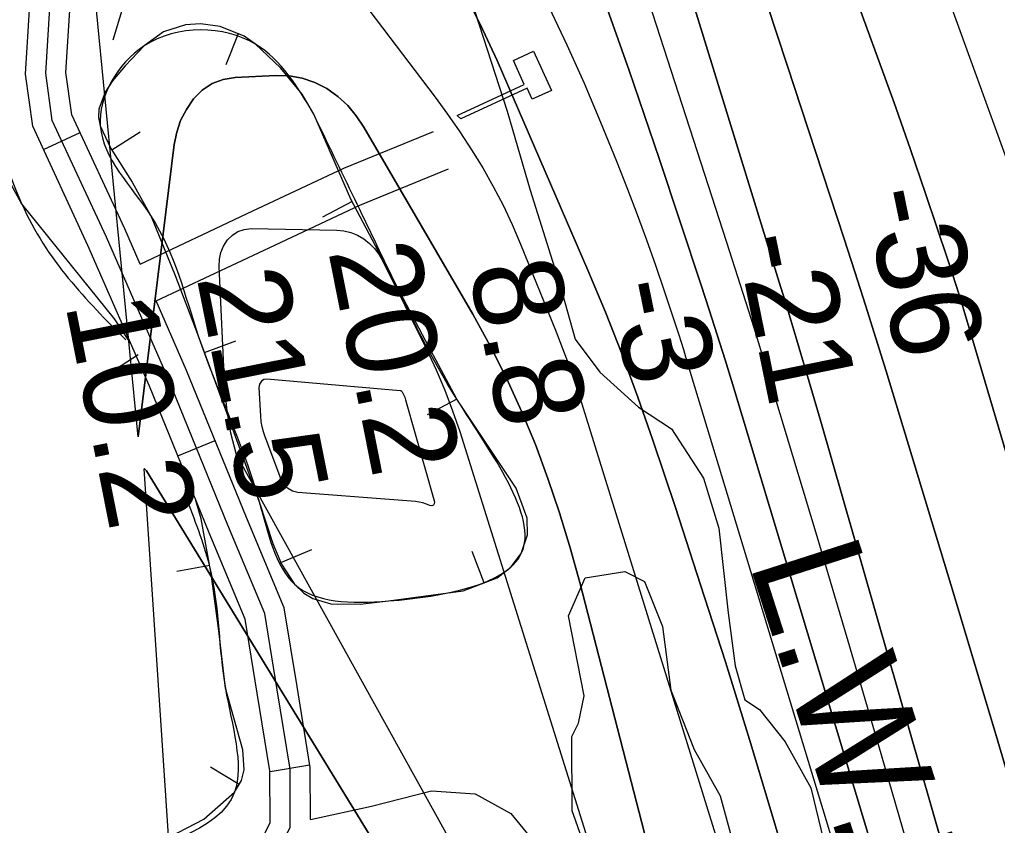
# Model space of a CAD drawing. Extents: x 3625074 to 3663148, y 511451 to 537151.
# Drawn here: x 3631335 to 3632064, y 526871 to 527472 of the extents above; entities that cross this region are included whole.
import ezdxf

# ---------------------------------------------------------------- set-up
doc = ezdxf.new("R2010")
doc.units = 0
for name, color, linetype in [('V-BORW-LINE', 7, 'Continuous'), ('V-CHAN-DOCK', 7, 'Continuous'), ('V-RIVR-EDGE', 7, 'Continuous'), ('V-RIVR-RANG', 7, 'Continuous'), ('V-ROAD-CNTR', 7, 'Continuous'), ('V-SITE-VEGE', 7, 'Continuous'), ('V-TOPO-DPTH', 7, 'Continuous'), ('V-TOPO-MAJR', 7, 'Continuous'), ('V-TOPO-MINR', 7, 'Continuous'), ('V-TOPO-WATR', 7, 'Continuous'), ('V-TOPO-WATR-IDEN', 7, 'Continuous')]:
    doc.layers.add(name, color=color, linetype=linetype)

msp = doc.modelspace()

# ---------------------------------------------------------------- linework, layer by layer
at = {"layer": 'V-BORW-LINE'}
for p, q in [((3631498.46, 527460.92), (3631489.13, 527437.72)), ((3631404.17, 527374.52), (3631425.3, 527387.87)), ((3631583.39, 527335.94), (3631561.27, 527324.29)), ((3631473.23, 527223.47), (3631496.69, 527232.13)), ((3631423.8, 527221.63), (3631402.85, 527207.98)), ((3631661.36, 527188.71), (3631639.31, 527176.92)), ((3631530.25, 527066.98), (3631553.26, 527076.73)), ((3631681.79, 527051.95), (3631672.76, 527075.27)), ((3631477.18, 527064.8), (3631452.59, 527060.27)), ((3631499.06, 526901.57), (3631477.72, 526914.59))]:
    msp.add_line(p, q, dxfattribs=at)
for points in [[(3631554.7, 527401.08), (3631546.01, 527415.86), (3631529.91, 527435.65), (3631511.38, 527453.09), (3631502.76, 527459.19), (3631484.9, 527466.36), (3631470.21, 527468.31), (3631459.02, 527467.56), (3631442.82, 527462.42), (3631428.38, 527451.94), (3631414.07, 527437.08), (3631404.74, 527425.88), (3631399.27, 527417.48), (3631394.62, 527404.89), (3631394.32, 527398.61), (3631395.63, 527392.34), (3631403.53, 527375.53), (3631419.42, 527350.36), (3631433.54, 527324.81), (3631451.32, 527280.88), (3631468.66, 527235.88), (3631491.48, 527174.05), (3631514.15, 527112.16), (3631524.24, 527081.15), (3631530.7, 527065.9), (3631540.34, 527050.9), (3631547.22, 527044.17), (3631554.1, 527040.1), (3631567.51, 527036.29), (3631589.29, 527036.02), (3631610.44, 527038.41), (3631666.17, 527045.91), (3631691.41, 527055.68), (3631701.57, 527063.44), (3631709.42, 527073.65), (3631714.07, 527087.59), (3631713.69, 527100.08), (3631705.45, 527122.38), (3631661.38, 527188.67), (3631637.92, 527232.53), (3631614.68, 527276.53), (3631582.43, 527337.75), (3631554.7, 527401.08)], [(3631417.8, 527230.84), (3631406.33, 527248.44), (3631336.98, 527334.41), (3631328.04, 527350.77), (3631316.75, 527376.94), (3631309.44, 527389.23), (3631299.38, 527400.04), (3631291.89, 527404.77), (3631284.81, 527407.17), (3631271.59, 527408.18), (3631250.96, 527404.52), (3631231.23, 527398.48), (3631188.17, 527384.92), (3631145.68, 527369), (3631112.89, 527354.51), (3631080.74, 527338.84)], [(3631302.57, 526791.26), (3631394.93, 526840.67), (3631447.33, 526862.58), (3631472.68, 526875.76), (3631495.56, 526895.84), (3631500.89, 526904.57), (3631502.9, 526912.64), (3631501.96, 526927.47), (3631488.87, 526973.37), (3631483.87, 527016.03), (3631478.31, 527058.66), (3631470.77, 527099.66), (3631466.77, 527113.2)]]:
    msp.add_lwpolyline(points, dxfattribs=at)
for points in [[(3631554.7, 527401.08), (3631614.68, 527276.53), (3631661.38, 527188.67), (3631709.42, 527073.65), (3631610.44, 527038.41), (3631540.34, 527050.9), (3631514.15, 527112.16), (3631468.66, 527235.88), (3631433.54, 527324.81), (3631395.63, 527392.34), (3631428.38, 527451.94), (3631511.38, 527453.09), (3631554.7, 527401.08)], [(3631080.74, 527338.84), (3631145.68, 527369), (3631231.23, 527398.48), (3631299.38, 527400.04), (3631336.98, 527334.41), (3631414.61, 527232.97)], [(3631461.6, 527109.99), (3631478.31, 527058.66), (3631488.87, 526973.37), (3631495.56, 526895.84), (3631394.93, 526840.67), (3631209.96, 526742.42), (3630951.95, 526645.55), (3630828.43, 526574.94), (3630771.29, 526644.63), (3630731.13, 526688.86), (3630681.2, 526790.41), (3630607.55, 526957.13), (3630583.6, 527107.02), (3630755.76, 527189), (3630946.71, 527280.77), (3631080.74, 527338.84)]]:
    msp.add_spline(points, degree=3, dxfattribs=at)
at = {"layer": 'V-CHAN-DOCK'}
msp.add_lwpolyline([(3631661.56, 527400.16), (3631711.52, 527423.24), (3631703.47, 527441.03), (3631718.61, 527447.89), (3631731.81, 527418.77), (3631717.46, 527412.27), (3631713.72, 527420.49), (3631664.28, 527397.61), (3631661.56, 527400.16)], dxfattribs=at)
at = {"layer": 'V-RIVR-EDGE'}
msp.add_lwpolyline([(3631672.01, 527486.29), (3631698.82, 527403.38), (3631716.08, 527344.51), (3631738.12, 527274.22), (3631749.43, 527233.37), (3631767.98, 527208.71), (3631796.73, 527182.82), (3631821.3, 527166.55), (3631845.22, 527129.87), (3631856.54, 527092.62), (3631863.59, 527029.57), (3631868.89, 526989.94), (3631876.03, 526964.71), (3631886.82, 526957.48), (3631905.97, 526933.42), (3631925.1, 526899.15), (3631934.61, 526860.11)], dxfattribs=at)
at = {"layer": 'V-ROAD-CNTR'}
for p, q in [((3631353.29, 527374.75), (3631380.5, 527387.38)), ((3631453.39, 527146.5), (3631481.18, 527157.8)), ((3631522.14, 526911.36), (3631551.75, 526916.18))]:
    msp.add_line(p, q, dxfattribs=at)
for points in [[(3630815.98, 526562.15), (3630852.92, 526576.95), (3631064.86, 526672), (3631118.74, 526691.01), (3631165.42, 526724.2), (3631214.22, 526743.16), (3631338.17, 526789.21), (3631424.77, 526819.55), (3631487.45, 526832.5), (3631510.46, 526849.1), (3631522.19, 526873.27), (3631522.05, 526911.92), (3631512.64, 526969.75), (3631503.65, 527024.85), (3631476.75, 527089.05), (3631432.31, 527198.35), (3631386.45, 527303.3), (3631345.28, 527392), (3631339.88, 527430.95), (3631344.27, 527503.02), (3631470.33, 527554.46), (3631540.07, 527549.76), (3631599.16, 527529.45)], [(3631219.55, 526729.14), (3631343.26, 526775.1), (3631428.79, 526805.06), (3631493.63, 526818.46), (3631522.3, 526839.15), (3631537.21, 526869.85), (3631537.04, 526913.16), (3631527.45, 526972.16), (3631518.17, 527029.02), (3631490.62, 527094.77), (3631446.13, 527204.18), (3631400.13, 527309.46), (3631359.83, 527396.29), (3631354.94, 527431.53), (3631358.67, 527492.69), (3631472.78, 527539.26), (3631537.08, 527534.93), (3631594.29, 527515.26)], [(3631425.26, 527289.4), (3631413.8, 527315.62), (3631374.38, 527400.57), (3631370, 527432.1), (3631373.06, 527482.37), (3631475.23, 527524.06), (3631534.08, 527520.1), (3631589.41, 527501.08)], [(3631425.26, 527289.4), (3631505.03, 527326.94), (3631577.06, 527360.79), (3631643.84, 527388.18)], [(3631437.28, 527261.9), (3631517.8, 527299.79), (3631589.14, 527333.32), (3631655.23, 527360.43)], [(3631552.18, 526875.49), (3631552.04, 526914.4), (3631542.25, 526974.57), (3631532.69, 527033.18), (3631504.48, 527100.5), (3631459.95, 527210.01), (3631437.28, 527261.9)], [(3631552.18, 526875.49), (3631597.71, 526885.46), (3631642.36, 526897.02), (3631675.01, 526894.73), (3631701.55, 526880.1), (3631725, 526851.4), (3631756.29, 526773.51), (3631789.92, 526674.37), (3631820.73, 526557.78), (3631858.61, 526421.84), (3631906.02, 526232.64), (3631922.83, 526104.46), (3631943.41, 525969.7), (3631969.02, 525871.24), (3631989.92, 525812.11)]]:
    msp.add_lwpolyline(points, dxfattribs=at)
at = {"layer": 'V-SITE-VEGE'}
msp.add_lwpolyline([(3631776.66, 526799.24), (3631747.26, 526881.96), (3631746.98, 526937.46), (3631751.97, 526947.21), (3631756.25, 526967.57), (3631744.59, 527027.26), (3631757.1, 527055.7), (3631786.53, 527060.32), (3631801.15, 527052.83), (3631814.7, 527019.24), (3631820.77, 526971.84), (3631838.3, 526927.6), (3631857.55, 526893.14), (3631870.95, 526844.04)], dxfattribs=at)
at = {"layer": 'V-TOPO-DPTH'}
for points in [[(3631686.12, 527974.28), (3631902.6, 527272.72), (3631906.45, 527260.18), (3631910.27, 527247.64), (3631914.05, 527235.09), (3631917.81, 527222.52), (3631921.53, 527209.95), (3631925.23, 527197.37), (3631928.89, 527184.78), (3631932.53, 527172.18), (3632155.39, 526395.73), (3632165, 526361.9), (3632174.48, 526328.03), (3632183.77, 526294.1), (3632192.93, 526260.14), (3632201.9, 526226.13), (3632210.75, 526192.09), (3632219.4, 526158), (3632227.93, 526123.87), (3632370.26, 525547.32)], [(3632370.26, 525547.32), (3632227.93, 526123.87), (3632219.4, 526158), (3632210.75, 526192.09), (3632201.9, 526226.13), (3632192.93, 526260.14), (3632183.77, 526294.1), (3632174.48, 526328.03), (3632165, 526361.9), (3632155.39, 526395.73), (3631932.53, 527172.18), (3631928.89, 527184.78), (3631925.23, 527197.37), (3631921.53, 527209.95), (3631917.81, 527222.52), (3631914.05, 527235.09), (3631910.27, 527247.64), (3631906.45, 527260.18), (3631902.6, 527272.72), (3631686.12, 527974.28)], [(3632269.65, 525753.52), (3632251.07, 525827.45), (3632232.26, 525901.33), (3632133.6, 526285.55), (3632129.62, 526300.85), (3632125.57, 526316.14), (3632121.41, 526331.39), (3632117.19, 526346.63), (3632075.43, 526495.41), (3632050.02, 526584.94), (3632024.27, 526674.38), (3631998.01, 526763.67), (3631971.41, 526852.86), (3631866.99, 527199.28), (3631861.29, 527217.94), (3631855.48, 527236.57), (3631849.51, 527255.15), (3631843.45, 527273.69), (3631812.15, 527368.12), (3631789.77, 527433.65), (3631766.62, 527498.89), (3631742.3, 527563.7), (3631717.2, 527628.24), (3631629.3, 527848.38)], [(3631629.3, 527848.38), (3631717.2, 527628.24), (3631742.3, 527563.7), (3631766.62, 527498.89), (3631789.77, 527433.65), (3631812.15, 527368.12), (3631843.45, 527273.69), (3631849.51, 527255.15), (3631855.48, 527236.57), (3631861.29, 527217.94), (3631866.99, 527199.28), (3631971.41, 526852.86), (3631998.01, 526763.67), (3632024.27, 526674.38), (3632050.02, 526584.94), (3632075.43, 526495.41), (3632117.19, 526346.63), (3632121.41, 526331.39), (3632125.57, 526316.14), (3632129.62, 526300.85), (3632133.6, 526285.55), (3632232.26, 525901.33), (3632251.07, 525827.45), (3632269.65, 525753.52)], [(3631790.9, 527794.72), (3631819.99, 527705.38), (3631849.13, 527616.06), (3631878.34, 527526.76), (3631907.59, 527437.47), (3631950.05, 527308.04), (3631958.03, 527283.46), (3631965.9, 527258.84), (3631973.61, 527234.17), (3631981.22, 527209.47), (3632032.08, 527042.36), (3632064.64, 526933.96), (3632096.65, 526825.41), (3632127.86, 526716.61), (3632158.52, 526607.67), (3632221.19, 526381.78), (3632226.64, 526361.91), (3632232, 526342.02), (3632237.23, 526322.1), (3632242.39, 526302.15), (3632310.64, 526034.43), (3632333.87, 525942.63), (3632356.9, 525850.78), (3632379.6, 525758.85)], [(3632379.6, 525758.85), (3632356.9, 525850.78), (3632333.87, 525942.63), (3632310.64, 526034.43), (3632242.39, 526302.15), (3632237.23, 526322.1), (3632232, 526342.02), (3632226.64, 526361.91), (3632221.19, 526381.78), (3632158.52, 526607.67), (3632127.86, 526716.61), (3632096.65, 526825.41), (3632064.64, 526933.96), (3632032.08, 527042.36), (3631981.22, 527209.47), (3631973.61, 527234.17), (3631965.9, 527258.84), (3631958.03, 527283.46), (3631950.05, 527308.04), (3631907.59, 527437.47), (3631878.34, 527526.76), (3631849.13, 527616.06), (3631819.99, 527705.38), (3631790.9, 527794.72)], [(3631846.11, 527791.38), (3631869.36, 527727.64), (3631892.76, 527663.96), (3631916.38, 527600.36), (3631940.15, 527536.81), (3631962.44, 527477.53), (3631974.99, 527443.6), (3631987.31, 527409.58), (3631999.26, 527375.44), (3632010.97, 527341.21), (3632027.36, 527292.45), (3632030.64, 527282.52), (3632033.85, 527272.56), (3632036.95, 527262.57), (3632039.98, 527252.56), (3632237.5, 526586.03)], [(3632237.5, 526586.03), (3632039.98, 527252.56), (3632036.95, 527262.57), (3632033.85, 527272.56), (3632030.64, 527282.52), (3632027.36, 527292.45), (3632010.97, 527341.21), (3631999.26, 527375.44), (3631987.31, 527409.58), (3631974.99, 527443.6), (3631962.44, 527477.53), (3631940.15, 527536.81), (3631916.38, 527600.36), (3631892.76, 527663.96), (3631869.36, 527727.64), (3631846.11, 527791.38)], [(3631940.13, 526327.32), (3631753, 527052.03), (3631745.78, 527078.07), (3631737.96, 527103.93), (3631729.24, 527129.49), (3631719.91, 527154.86), (3631709.56, 527179.8), (3631698.44, 527204.38), (3631686.18, 527228.41), (3631673.16, 527252.08), (3631592.14, 527391.48), (3631586.42, 527399.83), (3631580.01, 527407.49), (3631572.54, 527414.14), (3631564.37, 527420.11), (3631555.41, 527424.61), (3631546.14, 527427.94), (3631536.42, 527429.53), (3631526.4, 527429.96), (3631496.2, 527428.46), (3631487.2, 527426.81), (3631478.89, 527423.82), (3631471.61, 527418.82), (3631465.02, 527412.47), (3631459.78, 527404.64), (3631455.49, 527396.4), (3631452.61, 527387.58), (3631450.68, 527378.35), (3631423.82, 527160.64), (3631374.05, 527669.51)], [(3632047.11, 526370.74), (3631896.87, 526877.36), (3631879.4, 526935.22), (3631861.53, 526992.95), (3631843.07, 527050.49), (3631824.23, 527107.91), (3631807.44, 527158.21), (3631796.28, 527190.23), (3631784.59, 527222.05), (3631772.07, 527253.55), (3631759.02, 527284.85), (3631691.51, 527440.95), (3631678.86, 527468.11), (3631665.23, 527494.73)], [(3631665.23, 527494.73), (3631678.86, 527468.11), (3631691.51, 527440.95), (3631759.02, 527284.85), (3631772.07, 527253.55), (3631784.59, 527222.05), (3631796.28, 527190.23), (3631807.44, 527158.21), (3631824.23, 527107.91), (3631843.07, 527050.49), (3631861.53, 526992.95), (3631879.4, 526935.22), (3631896.87, 526877.36), (3632047.11, 526370.74)], [(3631744.33, 524499.3), (3631738.34, 524531.55), (3631606, 525245.29), (3631603.19, 525260.92), (3631600.48, 525276.56), (3631597.94, 525292.23), (3631595.5, 525307.91), (3631576.05, 525437.57), (3631564.52, 525518.17), (3631553.7, 525598.86), (3631543.97, 525679.68), (3631534.96, 525760.6), (3631495.01, 526142.87), (3631494.04, 526152.61), (3631493.15, 526162.35), (3631492.37, 526172.1), (3631491.65, 526181.86), (3631488.1, 526234.17), (3631428.38, 527136.87)], [(3631428.38, 527136.87), (3631428.6, 527136.82), (3631429.36, 527136.14), (3631429.95, 527135.29), (3631699.29, 526695.9), (3631716.49, 526664.74), (3631730.81, 526632.15), (3631743.21, 526598.61), (3631838.43, 526300.02), (3631846.24, 526275.06), (3631853.85, 526250.05), (3631861.19, 526224.95), (3631868.34, 526199.8), (3631875.16, 526175.28), (3631834.19, 526166.95)]]:
    msp.add_lwpolyline(points, dxfattribs=at)
at = {"layer": 'V-TOPO-MAJR'}
msp.add_lwpolyline([(3631920.93, 527783.56), (3631948.17, 527706.96), (3631975.7, 527630.45), (3632086.99, 527323.85), (3632093.78, 527304.93), (3632100.49, 527285.99), (3632107.08, 527267.01), (3632113.59, 527247.99), (3632120, 527228.95), (3632126.38, 527209.89), (3632132.7, 527190.81), (3632138.97, 527171.72), (3632185.61, 527029.14), (3632214.74, 526940.63), (3632244.09, 526852.18)], dxfattribs=at)
at = {"layer": 'V-TOPO-MINR'}
for points in [[(3631686.12, 527974.28), (3631902.6, 527272.72), (3631906.45, 527260.18), (3631910.27, 527247.64), (3631914.05, 527235.09), (3631917.81, 527222.52), (3631921.53, 527209.95), (3631925.23, 527197.37), (3631928.89, 527184.78), (3631932.53, 527172.18), (3632155.39, 526395.73), (3632165, 526361.9), (3632174.48, 526328.03), (3632183.77, 526294.1), (3632192.93, 526260.14), (3632201.9, 526226.13), (3632210.75, 526192.09), (3632219.4, 526158), (3632227.93, 526123.87), (3632370.26, 525547.32)], [(3631629.3, 527848.38), (3631717.2, 527628.24), (3631742.3, 527563.7), (3631766.62, 527498.89), (3631789.77, 527433.65), (3631812.15, 527368.12), (3631843.45, 527273.69), (3631849.51, 527255.15), (3631855.48, 527236.57), (3631861.29, 527217.94), (3631866.99, 527199.28), (3631971.41, 526852.86), (3631998.01, 526763.67), (3632024.27, 526674.38), (3632050.02, 526584.94), (3632075.43, 526495.41), (3632117.19, 526346.63), (3632121.41, 526331.39), (3632125.57, 526316.14), (3632129.62, 526300.85), (3632133.6, 526285.55), (3632232.26, 525901.33), (3632251.07, 525827.45), (3632269.65, 525753.52)], [(3631698.49, 527796.98), (3631727.44, 527716.02), (3631755.26, 527634.67), (3631782.31, 527553.05), (3631862.39, 527305.72), (3631872.58, 527273.9), (3631882.63, 527242.03), (3631892.46, 527210.1), (3631902.15, 527178.12), (3631929.58, 527086.54), (3631952.71, 527008.69), (3631975.63, 526930.78), (3631998.21, 526852.77), (3632020.58, 526774.7), (3632133.99, 526375.6), (3632141.54, 526348.73), (3632148.97, 526321.83), (3632156.24, 526294.88), (3632163.4, 526267.9), (3632194.91, 526147.58), (3632217.52, 526060.37), (3632239.82, 525973.08), (3632261.67, 525885.67), (3632283.22, 525798.18)], [(3631790.9, 527794.72), (3631819.99, 527705.38), (3631849.13, 527616.06), (3631878.34, 527526.76), (3631907.59, 527437.47), (3631950.05, 527308.04), (3631958.03, 527283.46), (3631965.9, 527258.84), (3631973.61, 527234.17), (3631981.22, 527209.47), (3632032.08, 527042.36), (3632064.64, 526933.96), (3632096.65, 526825.41), (3632127.86, 526716.61), (3632158.52, 526607.67), (3632221.19, 526381.78), (3632226.64, 526361.91), (3632232, 526342.02), (3632237.23, 526322.1), (3632242.39, 526302.15), (3632310.64, 526034.43), (3632333.87, 525942.63), (3632356.9, 525850.78), (3632379.6, 525758.85)], [(3631846.11, 527791.38), (3631869.36, 527727.64), (3631892.76, 527663.96), (3631916.38, 527600.36), (3631940.15, 527536.81), (3631962.44, 527477.53), (3631974.99, 527443.6), (3631987.31, 527409.58), (3631999.26, 527375.44), (3632010.97, 527341.21), (3632027.36, 527292.45), (3632030.64, 527282.52), (3632033.85, 527272.56), (3632036.95, 527262.57), (3632039.98, 527252.56), (3632237.5, 526586.03)], [(3631542.12, 527779.55), (3631548.2, 527774.68), (3631553.83, 527769.12), (3631589.41, 527727.83), (3631611.31, 527700.33), (3631631.71, 527671.83), (3631649.84, 527641.85), (3631666.47, 527610.87), (3631729.8, 527481.04), (3631743.22, 527452.66), (3631756.19, 527424.07), (3631768.47, 527395.19), (3631780.29, 527366.1), (3631788.53, 527345.12), (3631795.74, 527326.32), (3631802.74, 527307.44), (3631809.43, 527288.46), (3631815.91, 527269.4), (3631825.01, 527241.93), (3631826.77, 527236.54), (3631828.51, 527231.15), (3631830.2, 527225.74), (3631831.87, 527220.33), (3632054.85, 526485.07)], [(3631576.97, 527503.87), (3631645.09, 527413.76), (3631654.46, 527400.92), (3631663.56, 527387.9), (3631672.23, 527374.59), (3631680.61, 527361.08), (3631688.45, 527347.27), (3631695.85, 527333.24), (3631702.6, 527318.88), (3631708.9, 527304.3), (3631735.41, 527238.86), (3631740.22, 527226.56), (3631744.81, 527214.19), (3631749.09, 527201.7), (3631753.16, 527189.14), (3631895.02, 526731.98)], [(3631405.22, 527456.4), (3631412.61, 527481.11)], [(3631423.82, 527160.64), (3631450.68, 527378.35), (3631452.61, 527387.58), (3631455.49, 527396.4), (3631459.78, 527404.64), (3631465.02, 527412.47), (3631471.61, 527418.82), (3631478.89, 527423.82), (3631487.2, 527426.81), (3631496.2, 527428.46), (3631526.4, 527429.96), (3631536.42, 527429.53), (3631546.14, 527427.94), (3631555.41, 527424.61), (3631564.37, 527420.11), (3631572.54, 527414.14), (3631580.01, 527407.49), (3631586.42, 527399.83), (3631592.14, 527391.48), (3631673.16, 527252.08), (3631686.18, 527228.41), (3631698.44, 527204.38), (3631709.56, 527179.8), (3631719.91, 527154.86), (3631729.24, 527129.49), (3631737.96, 527103.93), (3631745.78, 527078.07), (3631753, 527052.03), (3631940.13, 526327.32)], [(3631666.18, 526842.55), (3631497.05, 527147.27), (3631492.84, 527163.46), (3631490.18, 527179.97), (3631488.56, 527196.7), (3631484.1, 527287.59), (3631484.42, 527292.91), (3631485.44, 527298), (3631487.52, 527302.76), (3631490.31, 527307.3), (3631494.04, 527310.89), (3631498.18, 527313.65), (3631502.93, 527315.14), (3631508.07, 527315.79), (3631571.81, 527314.59), (3631577.19, 527314.01), (3631582.39, 527312.84)], [(3631582.39, 527312.84), (3631587.29, 527310.78), (3631592.02, 527308.14), (3631596.26, 527304.72), (3631600.08, 527300.95), (3631603.28, 527296.64), (3631606.07, 527291.97), (3631639.06, 527225.35), (3631646, 527210.47), (3631652.47, 527195.4), (3631658.22, 527180.05), (3631663.5, 527164.5), (3631771.38, 526820.59)], [(3631619.61, 527195.1), (3631620.59, 527194.28), (3631622.47, 527190.28), (3631623.17, 527188.32), (3631644.72, 527112.26), (3631644.51, 527110.75), (3631643.92, 527109.69), (3631642.77, 527109.32), (3631641.25, 527109.41), (3631638.69, 527110.54), (3631636.07, 527111.45), (3631633.36, 527112.05), (3631630.6, 527112.43), (3631542.92, 527119.08), (3631538.77, 527120.1), (3631535.17, 527122.4), (3631533.65, 527123.98), (3631531.2, 527127.55), (3631530.27, 527129.54), (3631518.42, 527160.58), (3631517.19, 527164.34), (3631516.2, 527168.15), (3631515.57, 527172.04), (3631515.19, 527175.98), (3631514.14, 527197.36), (3631514.45, 527199.84), (3631516.48, 527202.89), (3631517.45, 527203.51), (3631519.78, 527203.9), (3631619.1, 527195.21), (3631619.61, 527195.1)], [(3631699.29, 526695.9), (3631429.95, 527135.29), (3631429.36, 527136.14), (3631428.6, 527136.82), (3631428.38, 527136.87)]]:
    msp.add_lwpolyline(points, dxfattribs=at)
at = {"layer": 'V-TOPO-WATR'}
msp.add_lwpolyline([(3631665.23, 527494.73), (3631678.86, 527468.11), (3631691.51, 527440.95), (3631759.02, 527284.85), (3631772.07, 527253.55), (3631784.59, 527222.05), (3631796.28, 527190.23), (3631807.44, 527158.21), (3631824.23, 527107.91), (3631843.07, 527050.49), (3631861.53, 526992.95), (3631879.4, 526935.22), (3631896.87, 526877.36), (3632047.11, 526370.74)], dxfattribs=at)

# ---------------------------------------------------------------- texts
at = {"layer": 'V-RIVR-RANG'}
for s, rotation, p in [('-36', 281.54678, (3631964.27, 527342.15)), ('-21', 281.54678, (3631869.15, 527308.16)), ('20.2', 281.26833, (3631565.37, 527299.24)), ('8.8', 281.26833, (3631669.89, 527286.42)), ('21.5', 281.26833, (3631467.34, 527279.47)), ('-3', 281.54678, (3631774.14, 527273.65)), ('10.2', 281.26833, (3631369.32, 527259.7))]:
    msp.add_text(s, height=67, rotation=rotation, dxfattribs=at).set_placement(p)
at = {"layer": 'V-TOPO-WATR-IDEN'}
msp.add_text('L.W.R.P.', height=83, rotation=287.79021, dxfattribs=at).set_placement((3631878.8, 527067.33))

doc.saveas('drawing.dxf')
